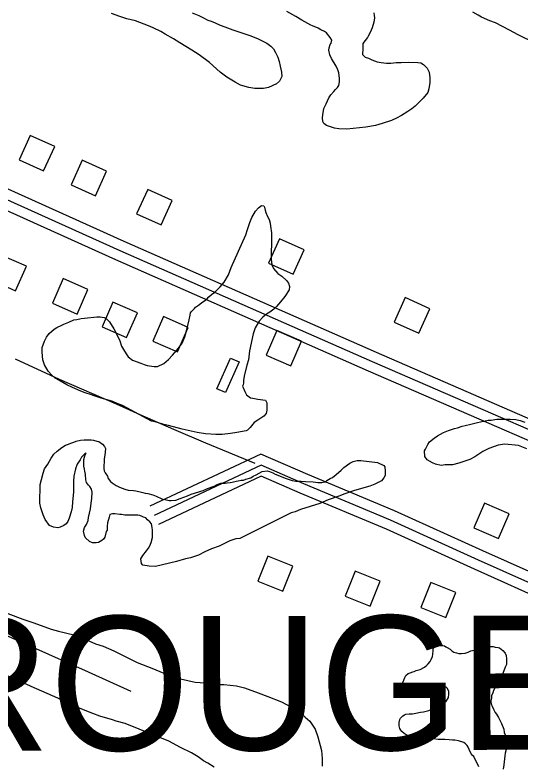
# Model space of a CAD drawing. Extents: x 3297735 to 3335592, y 670436 to 695807.
# Drawn here: x 3305019 to 3305772, y 689525 to 690643 of the extents above; entities that cross this region are included whole.
import ezdxf

# ---------------------------------------------------------------- set-up
doc = ezdxf.new("R2010")
doc.units = 0
for name, color, linetype in [('V-BLDG-OTLN', 7, 'Continuous'), ('V-ROAD-CNTR', 7, 'Continuous'), ('V-SITE-VEGE', 7, 'Continuous'), ('V-TOPO-GNAM-IDEN', 7, 'Continuous'), ('V-TOPO-SHOR', 7, 'Continuous')]:
    doc.layers.add(name, color=color, linetype=linetype)

msp = doc.modelspace()

# ---------------------------------------------------------------- linework, layer by layer
at = {"layer": 'V-BLDG-OTLN'}
for points in [[(3305024.8, 690426.9), (3305061.3, 690410.5), (3305077.7, 690447), (3305041.3, 690463.4)], [(3305102.1, 690389.9), (3305138.5, 690373.5), (3305155, 690410), (3305118.5, 690426.4)], [(3305199.8, 690346.4), (3305236.3, 690329.9), (3305252.7, 690366.4), (3305216.3, 690382.8)], [(3305396.3, 690272.8), (3305432.8, 690256.4), (3305449.2, 690292.9), (3305412.7, 690309.3)], [(3305035.6, 690268.6), (3304998.9, 690284.5), (3304982.9, 690247.9), (3305019.6, 690231.9)], [(3305127, 690233.9), (3305090.3, 690249.9), (3305074.3, 690213.2), (3305111, 690197.2)], [(3305200.9, 690199), (3305164.2, 690215), (3305148.3, 690178.3), (3305184.9, 690162.3)], [(3305583.3, 690185.1), (3305619.8, 690168.7), (3305636.2, 690205.1), (3305599.7, 690221.6)], [(3305276.6, 690177.3), (3305239.9, 690193.3), (3305223.9, 690156.6), (3305260.6, 690140.7)], [(3305445.1, 690156.6), (3305408.5, 690172.6), (3305392.5, 690135.9), (3305429.2, 690120)], [(3305352.5, 690125.9), (3305332.2, 690080.2), (3305319.4, 690085.9), (3305339.7, 690131.6)], [(3305754.4, 689899.4), (3305717.8, 689915.4), (3305701.8, 689878.7), (3305738.5, 689862.8)], [(3305417.7, 689784.4), (3305432.5, 689821.6), (3305395.4, 689836.4), (3305380.5, 689799.3)], [(3305547.4, 689762.2), (3305562.3, 689799.4), (3305525.1, 689814.2), (3305510.3, 689777.1)], [(3305660.1, 689745.2), (3305674.9, 689782.3), (3305637.8, 689797.2), (3305622.9, 689760)]]:
    msp.add_lwpolyline(points, close=True, dxfattribs=at)
at = {"layer": 'V-ROAD-CNTR'}
for points in [[(3306241.4, 689842), (3305980.6, 689955.8), (3305557.2, 690139.7), (3305181.2, 690305.1), (3304992.6, 690390.2), (3304741.3, 690500.8), (3304487.4, 690610), (3304185.6, 690741.2), (3303873.8, 690874.5), (3303553.4, 691010), (3303331.5, 691105.4), (3303103.9, 691201.6), (3302902, 691283.7), (3302585.2, 691422.4), (3302423.9, 691496.4), (3302123.7, 691620.2), (3301854, 691736.4)], [(3306249.2, 689822.3), (3305974.6, 689942), (3305551.2, 690126), (3305175.1, 690291.4), (3304986.5, 690376.5), (3304735.3, 690487), (3304481.4, 690596.3), (3304179.7, 690727.4), (3303868, 690860.6), (3303547.5, 690996.2), (3303325.6, 691091.6), (3303098.2, 691187.8), (3302896.2, 691269.9), (3302579.1, 691408.7), (3302417.9, 691482.6), (3302117.9, 691606.3), (3301848.1, 691722.6)], [(3306229.4, 689814.5), (3305968.6, 689928.3), (3305545.2, 690112.2), (3305169, 690277.7), (3304980.3, 690362.8), (3304729.3, 690473.3), (3304475.4, 690582.5), (3304173.8, 690713.6), (3303862.1, 690846.8), (3303541.6, 690982.4), (3303319.7, 691077.8), (3303092.4, 691173.9), (3302890.4, 691256.1), (3302572.9, 691395), (3302411.9, 691468.9), (3302112.1, 691592.5), (3301842.1, 691708.8)], [(3306159.9, 689656.6), (3305974.3, 689731.6), (3305829.8, 689793.2), (3305715.2, 689844.2), (3305583.7, 689904.1), (3305454.9, 689958), (3305384.9, 689988.6), (3305219.4, 689910.8)], [(3306167.7, 689637.2), (3305968.6, 689717.7), (3305823.8, 689779.4), (3305709.1, 689830.6), (3305577.7, 689890.3), (3305449, 689944.2), (3305385.1, 689972.1), (3305225.8, 689897.2)], [(3306147.6, 689629.2), (3305962.8, 689703.9), (3305817.8, 689765.7), (3305702.9, 689816.9), (3305571.7, 689876.6), (3305443.1, 689930.4), (3305385.4, 689955.6), (3305232.2, 689883.7)]]:
    msp.add_lwpolyline(points, dxfattribs=at)
at = {"layer": 'V-SITE-VEGE'}
for points in [[(3305486, 690590.4), (3305486.5, 690594), (3305488.1, 690598.5), (3305489.4, 690600.9), (3305490.3, 690605.3), (3305487.9, 690609.4), (3305482.3, 690615.9), (3305479.5, 690618), (3305474.3, 690620.5), (3305469.9, 690623), (3305461.8, 690626.3), (3305459.4, 690627.5), (3305445.8, 690635), (3305436.9, 690640.4), (3305423.7, 690647.8)], [(3305282.5, 690646), (3305292.6, 690641.8), (3305298.2, 690638.9), (3305305.8, 690635.2), (3305310.7, 690633.5), (3305316.7, 690631), (3305324.3, 690627.7), (3305331.2, 690625.2), (3305342.9, 690620.6), (3305368.2, 690612.1), (3305379.9, 690607.9), (3305387.5, 690603.8), (3305393.5, 690600.9), (3305399.6, 690596.4), (3305403.5, 690592.3), (3305406.7, 690587), (3305409.9, 690579.7), (3305411.8, 690573.2), (3305413.3, 690566.3), (3305415.6, 690557.3), (3305416, 690551.3), (3305412.6, 690544), (3305408.1, 690540.1), (3305396.3, 690534.9), (3305388.6, 690533.4), (3305375.7, 690533.2), (3305366.8, 690534.5), (3305354.7, 690538.3), (3305346.3, 690542.5), (3305333.9, 690550.3), (3305324.2, 690557.3), (3305308.3, 690572.1), (3305293, 690583.2), (3305282.2, 690590.2), (3305264.1, 690601), (3305254.5, 690607.2), (3305242.5, 690614.2), (3305235.7, 690618.3), (3305224.4, 690623.7), (3305217.6, 690626.6), (3305198.3, 690633.8), (3305185, 690637.2), (3305174.9, 690640.5), (3305162.4, 690645.1)], [(3305553.1, 690646.1), (3305553.4, 690641.7), (3305553.8, 690638.4), (3305552.9, 690632), (3305550.3, 690623.5), (3305547.4, 690616.7), (3305544.5, 690611.1), (3305543.7, 690609.1), (3305536.7, 690600.2), (3305536.6, 690592.6), (3305536.1, 690583.7), (3305538.5, 690581.2), (3305540.1, 690580), (3305545.3, 690578.3), (3305550.1, 690575.8), (3305558.2, 690572.9), (3305563.8, 690572), (3305571.9, 690571.1), (3305578.4, 690571), (3305586.5, 690571.7), (3305593.7, 690572), (3305605.1, 690572.3), (3305618.4, 690572.1), (3305622.9, 690571.2), (3305626.9, 690568.8), (3305632.5, 690563.4), (3305635.2, 690557.7), (3305636.3, 690549.2), (3305636.2, 690542.3), (3305634.9, 690532.7), (3305633.2, 690527.4), (3305626.6, 690519), (3305622.5, 690514.6), (3305614.7, 690507), (3305609.4, 690503.1), (3305603.7, 690499.1), (3305594.3, 690493.2), (3305587, 690489.2), (3305579.3, 690485.3), (3305565.5, 690481), (3305555.7, 690478.3), (3305541.1, 690475.6), (3305512.8, 690472.8), (3305501.1, 690472.9), (3305494.2, 690474.2), (3305482.5, 690478), (3305478.5, 690480.9), (3305476.9, 690483.8), (3305476.6, 690489.4), (3305477.1, 690493.9), (3305478.4, 690503.6), (3305482.1, 690510.4), (3305485.9, 690519.2), (3305489.2, 690523.6), (3305493.7, 690528.8), (3305495.8, 690531.6), (3305499, 690534.8), (3305501.1, 690537.6), (3305502, 690542.9), (3305502, 690548.1), (3305500.9, 690556.6), (3305499.4, 690561.1), (3305497, 690566.4), (3305489.9, 690577.8), (3305487.5, 690583.5), (3305486, 690590.4)], [(3305793.1, 690600.6), (3305768.2, 690613), (3305754.9, 690620.1), (3305734, 690630.8), (3305725.6, 690634.2), (3305713.5, 690639.6), (3305708.3, 690642.5), (3305700.3, 690646.7)], [(3305277.8, 690188.8), (3305279.3, 690195.4), (3305280.2, 690198.8), (3305281.7, 690201.1), (3305286, 690205.4), (3305287.4, 690207.3), (3305291.7, 690210.5), (3305296.5, 690213.8), (3305304.1, 690219.5), (3305307.4, 690222.8), (3305311.3, 690226.1), (3305316, 690229.8), (3305324.1, 690237.9), (3305329.9, 690244.5), (3305336.6, 690255.8), (3305340.5, 690266.7), (3305362.6, 690315), (3305365, 690323), (3305368.4, 690333.4), (3305371.3, 690341), (3305376.6, 690350.5), (3305381.4, 690355.2), (3305385.7, 690359), (3305389, 690358.5), (3305390.4, 690356.6), (3305391.3, 690351.8), (3305392.2, 690348.5), (3305394.6, 690342.3), (3305396.9, 690338), (3305398.8, 690332.8), (3305399.2, 690328), (3305400.6, 690318.1), (3305400.5, 690299.1), (3305400, 690292), (3305399.9, 690279.1), (3305401.2, 690270.6), (3305403.6, 690264.9), (3305410.2, 690257.7), (3305415.8, 690253.4), (3305422.9, 690247.2), (3305425.7, 690243.4), (3305427.6, 690238.1), (3305427.1, 690233.4), (3305420.4, 690223.5), (3305414.2, 690215.5)], [(3305414.2, 690215.5), (3305408, 690208.4), (3305404.1, 690204.6), (3305397.9, 690199.9), (3305393.2, 690197.1), (3305387.9, 690192.4), (3305382.2, 690186.7), (3305376.4, 690176.8), (3305373.1, 690167.8), (3305368.1, 690142.2), (3305366.6, 690128.9), (3305363.7, 690120.9), (3305359.8, 690104.8), (3305358.8, 690098.1), (3305358.8, 690094.8), (3305358.3, 690091.5), (3305357.4, 690089.6), (3305361.1, 690082), (3305363.4, 690076.7), (3305369.1, 690072.4), (3305372.9, 690071.9), (3305380.5, 690070.4), (3305391.9, 690069), (3305393.7, 690065.1), (3305393.7, 690053.8), (3305392.7, 690049), (3305389.3, 690044.8), (3305380.3, 690039.1), (3305374.6, 690035.8), (3305368.8, 690028.3), (3305365, 690024), (3305363.1, 690023.1), (3305348.9, 690020.8), (3305339.8, 690019), (3305327, 690017.6), (3305317.5, 690017.7), (3305302.3, 690018.7), (3305290, 690020.7), (3305267.7, 690025.6), (3305247.4, 690031), (3305240.2, 690032.4), (3305232.2, 690035.3), (3305225.6, 690037.3), (3305221.8, 690037.8), (3305178.7, 690060.8), (3305170.7, 690063.7), (3305164.1, 690067.1), (3305145.6, 690072.4), (3305136.6, 690075.3), (3305132.8, 690076.8), (3305123.3, 690079.7), (3305116.7, 690082.1), (3305104.4, 690087.9), (3305095.9, 690091.7), (3305084.1, 690098.5), (3305078.4, 690101.8), (3305073.2, 690106.6), (3305068, 690112.3), (3305062.4, 690121.4), (3305060.1, 690129), (3305059.2, 690140.4), (3305059.2, 690147.5), (3305062.6, 690157), (3305065.5, 690162.6), (3305069.3, 690168.3), (3305077, 690174.4), (3305080.8, 690177.3), (3305088.4, 690180.5), (3305091.2, 690181.9), (3305096.5, 690184.3), (3305098.9, 690185.2), (3305106, 690188.5), (3305110.7, 690188.9), (3305117.4, 690190.3), (3305122.1, 690190.8), (3305140.7, 690193), (3305145.4, 690193), (3305151.6, 690192), (3305154.9, 690190.1), (3305159.6, 690185.8), (3305165.7, 690175.3), (3305172.3, 690162.9), (3305174.6, 690157.2), (3305177.4, 690149.1), (3305180.2, 690144.3), (3305184, 690137.7), (3305187.3, 690133.4), (3305193.4, 690128.6), (3305206.2, 690123.8), (3305210.9, 690121.8), (3305215.7, 690120.4), (3305226.1, 690118.9), (3305230.8, 690118.9), (3305240.4, 690123.6), (3305247, 690129.7), (3305253.2, 690135.8), (3305261.9, 690146.2), (3305267.6, 690153.8), (3305271.5, 690163.2), (3305273.4, 690170.3), (3305277.8, 690188.8)], [(3305780.8, 689996.2), (3305768.7, 690001.2), (3305748.1, 690003.1), (3305738.4, 690001.6), (3305724.2, 689996.9), (3305715.6, 689992.6), (3305703.4, 689984.6), (3305696.1, 689980.7), (3305679.8, 689975.2), (3305670.1, 689972.5), (3305659.2, 689972.3), (3305653.5, 689971.5), (3305645, 689973.3), (3305640.2, 689975.3), (3305632.6, 689979.9), (3305629, 689985.2), (3305628.7, 689993.3), (3305629.9, 689996.1), (3305633.3, 690002.9), (3305636.1, 690006.9), (3305643.1, 690012.5), (3305647.6, 690015.7), (3305657, 690020.8), (3305664.3, 690023.6), (3305673.2, 690026.7), (3305677.7, 690027.8), (3305684.6, 690030.2), (3305689, 690031.3), (3305697.6, 690033.2), (3305705.3, 690035.2), (3305713.8, 690037.1), (3305716.6, 690037.8), (3305723.5, 690039), (3305728, 690039.3), (3305736.1, 690040.4), (3305740.9, 690040.4), (3305749.8, 690040.7), (3305756.3, 690040.6), (3305764.4, 690040.1), (3305770.8, 690038.8), (3305777.7, 690036.2)], [(3305091.2, 689882), (3305086, 689879.7), (3305082.6, 689878.7), (3305076, 689879.7), (3305069.9, 689882.1), (3305063.7, 689891.2), (3305060.5, 689897.9), (3305057.2, 689908.3), (3305055.8, 689915.4), (3305056, 689943.4), (3305058, 689950.6), (3305060.4, 689960), (3305062.8, 689966.7), (3305067.6, 689973.7), (3305072.4, 689982.7), (3305076.7, 689988.4), (3305081.5, 689993.1), (3305088.2, 689998.3), (3305093.9, 690001.6), (3305098.2, 690003.4), (3305102, 690004.8), (3305106.2, 690006.2), (3305109.6, 690007.6), (3305116.2, 690009.5), (3305121.5, 690009.9), (3305131.9, 690009.9), (3305135.7, 690009.4), (3305140.4, 690007.9), (3305143.3, 690007.4), (3305148.9, 690003.1), (3305151.8, 689999.8), (3305153.2, 689996.9), (3305153.1, 689991.2), (3305152.2, 689987), (3305151.6, 689981.3), (3305151.6, 689977), (3305151.1, 689970.8), (3305151.1, 689967), (3305151.5, 689963.7), (3305152.9, 689960.4), (3305156.2, 689955.6), (3305157.6, 689952.3), (3305160.9, 689947.5), (3305163.3, 689945.6), (3305169.4, 689941.8), (3305174.2, 689939.4), (3305182.2, 689936.5), (3305187.4, 689935), (3305195, 689934.5), (3305198.8, 689934), (3305205, 689932.5), (3305209.2, 689931.1), (3305212.5, 689930.1), (3305216.3, 689929.6), (3305223.9, 689927.7), (3305229.1, 689925.7), (3305237.2, 689921.9), (3305241.9, 689920.9), (3305248.1, 689919.4), (3305251.4, 689919.4), (3305258, 689919.8), (3305264.7, 689922.6), (3305275.6, 689926.4), (3305280.9, 689928.7), (3305298.9, 689934.3), (3305305.1, 689937.1), (3305315.1, 689940.8), (3305319.9, 689943.2), (3305325.1, 689945), (3305331.8, 689945), (3305334.6, 689945.5), (3305338.9, 689946.4), (3305342.2, 689946.8), (3305347.9, 689948.2), (3305351.2, 689948.7), (3305355.5, 689949.6), (3305358.8, 689949.6), (3305362.2, 689951), (3305369.8, 689953.3), (3305373.1, 689955.6), (3305377.9, 689957.5), (3305386.9, 689962.7), (3305394, 689963.6), (3305397.8, 689962.6), (3305402.6, 689960.7), (3305406.3, 689958.8), (3305422.4, 689952), (3305431.4, 689949.1), (3305436.7, 689948.1), (3305444.7, 689948.1), (3305451.4, 689947.6), (3305462.8, 689947), (3305469.4, 689946), (3305475.6, 689946), (3305477.5, 689946.9), (3305480.8, 689947.4), (3305483.2, 689949.2), (3305487.9, 689952.1), (3305491.7, 689953.9), (3305497, 689958.2), (3305504.6, 689964.8)], [(3305564.3, 689948.7), (3305554.3, 689943.6), (3305547.2, 689940.8), (3305531, 689936.1), (3305522.5, 689933.8), (3305509.6, 689929.1), (3305501.1, 689925.9), (3305484.9, 689920.3), (3305472.5, 689915.1), (3305444, 689905.8), (3305435.9, 689902.6), (3305429.7, 689901.2), (3305353.5, 689862.8), (3305347.4, 689862.3), (3305338.8, 689859.1), (3305322.6, 689851.6), (3305311.2, 689847.4), (3305301.2, 689842.7), (3305292.1, 689838), (3305279.8, 689833.8), (3305272.7, 689832.4), (3305259.3, 689828.7), (3305228, 689821.3), (3305218.5, 689821.4), (3305209, 689822.9), (3305207.1, 689825.7), (3305206.2, 689832.4), (3305209.1, 689837.6), (3305214.4, 689844.2), (3305217.2, 689848.4), (3305219.2, 689851.8), (3305221.6, 689857), (3305223.5, 689864.5), (3305223.6, 689875), (3305222.7, 689879.3), (3305221.7, 689884.5), (3305219.4, 689887.8), (3305216.1, 689890.7), (3305213.7, 689893.6), (3305209.9, 689894.5), (3305208, 689895.5), (3305204.3, 689896.9), (3305201.4, 689897.4), (3305182.4, 689897.6), (3305177.2, 689898.5), (3305174.8, 689898.5), (3305167.3, 689899.5), (3305163.9, 689899.6), (3305159.7, 689898.6), (3305158.7, 689894.4), (3305156.3, 689886.3), (3305155.7, 689881.1), (3305155.7, 689875.4), (3305154.3, 689873.1), (3305152.3, 689865), (3305150.4, 689861.7), (3305148, 689859.8), (3305145.6, 689858.4), (3305142.8, 689857), (3305139.5, 689856.1), (3305134.2, 689856.1), (3305129.5, 689858.5), (3305123.8, 689863.8), (3305122, 689867.1), (3305120.6, 689873.7), (3305122, 689879.4), (3305124.9, 689883.7), (3305127.8, 689889.8), (3305128.3, 689894.1), (3305131.2, 689906.9), (3305132.2, 689915.4), (3305133.2, 689922.5), (3305133.3, 689932), (3305132.4, 689936.3), (3305130, 689940.1), (3305128.1, 689942), (3305125.3, 689946.3), (3305123.9, 689950.1), (3305123.5, 689958.2), (3305122.6, 689963), (3305122.1, 689966.3), (3305121.2, 689970.6), (3305121.3, 689980.5), (3305122.7, 689985.7), (3305123.7, 689988.1), (3305124.6, 689990), (3305122.3, 689988.6), (3305117.5, 689983.9), (3305115.6, 689980.1), (3305111.3, 689973.5), (3305108.8, 689966.4), (3305106.4, 689955.9), (3305105.9, 689948.3), (3305105.8, 689931.7), (3305104.3, 689917.5), (3305103.7, 689909), (3305102.3, 689902.3), (3305099.3, 689892.9), (3305097.4, 689888.1), (3305094.6, 689884.8), (3305091.2, 689882)], [(3305504.6, 689964.8), (3305508.4, 689968.5), (3305517.5, 689975.1), (3305522.3, 689977.5), (3305528, 689978.9), (3305533.7, 689978.8), (3305558.3, 689975.8), (3305567.8, 689971.5), (3305569.2, 689969.6), (3305570.1, 689962.9), (3305570.1, 689956.8), (3305568.1, 689953), (3305564.3, 689948.7)], [(3305007.8, 689751.1), (3305030.5, 689742.4), (3305046.6, 689737.1), (3305072.7, 689727.9), (3305083.6, 689724.5), (3305106.3, 689719.1), (3305116.2, 689715.7), (3305124.3, 689712.4), (3305138.5, 689706.1), (3305149.9, 689702.2), (3305165.9, 689695.5), (3305175.9, 689690.7), (3305200.5, 689678.2), (3305222.3, 689669.5), (3305252.1, 689657), (3305264.9, 689653.6), (3305287.1, 689648.7), (3305301.8, 689647.6), (3305319.9, 689645.1), (3305329.8, 689645.1), (3305348.3, 689643.1), (3305360.6, 689640.1), (3305381, 689632.9), (3305395.2, 689627.6), (3305415.6, 689619.4), (3305429.3, 689612.2), (3305439.7, 689606.4), (3305451, 689596.8), (3305457.6, 689590.6), (3305465.6, 689578.7), (3305469.8, 689567.3), (3305474.9, 689546.9), (3305476.2, 689535), (3305476.2, 689523.6)], [(3305598.2, 689572.2), (3305594.6, 689575.3), (3305593, 689577.3), (3305591.6, 689579.8), (3305590.8, 689583.7), (3305590.8, 689588.5), (3305591.7, 689592.9), (3305592.8, 689595.1), (3305596.4, 689598.7), (3305598.7, 689600.1), (3305600.6, 689601), (3305605.4, 689601.5), (3305607.9, 689601.5), (3305610.7, 689601.7), (3305613.2, 689602.3), (3305615.7, 689602.5), (3305622.7, 689604.2), (3305626.9, 689604.7), (3305633.1, 689606), (3305635, 689606.6), (3305641.7, 689609.3), (3305647.3, 689611.8), (3305650.4, 689613.7), (3305656.8, 689617.3), (3305660.8, 689620.7), (3305662.7, 689623.2), (3305664.2, 689625.9), (3305664.7, 689630.7), (3305664.5, 689635.4), (3305662, 689639.6), (3305660.6, 689641.3), (3305656.7, 689643), (3305653.4, 689643.3), (3305647.5, 689643.4), (3305641.9, 689642.3), (3305638, 689641.2), (3305633, 689639), (3305626.5, 689636.5), (3305622.3, 689634), (3305617.6, 689631.8), (3305614, 689630.5), (3305605.6, 689629.9), (3305603.3, 689630), (3305598.9, 689631.1), (3305596.7, 689632.2), (3305595, 689635.9), (3305594.7, 689638.9), (3305594.8, 689642.6), (3305596.2, 689648.1), (3305597.6, 689651.5), (3305599, 689655.9), (3305600.7, 689658.7), (3305604.4, 689661.5), (3305606.9, 689662.6), (3305611.1, 689664.2), (3305613.1, 689664.8), (3305616.1, 689666.2), (3305622, 689667.5), (3305628.4, 689671.1), (3305632.1, 689674.2), (3305634.1, 689676.1), (3305636.9, 689679.7), (3305638.3, 689682.5), (3305640.3, 689686.9), (3305641.1, 689690), (3305641.2, 689695.9), (3305641.5, 689698.7), (3305643.1, 689700.3), (3305646.2, 689702.3), (3305650.7, 689703.3), (3305655.7, 689703.6), (3305658.2, 689703), (3305660.5, 689701.3), (3305662.4, 689700.5), (3305666.6, 689697.7), (3305669.1, 689695.4), (3305672.4, 689693.7), (3305676, 689692.6), (3305679.4, 689691.7)], [(3305679.4, 689691.7), (3305683.8, 689691.7), (3305688.9, 689691.9), (3305693.6, 689693.6), (3305697.5, 689695.2), (3305702.3, 689696.6), (3305708.2, 689699.1), (3305714.3, 689701), (3305716.6, 689701.2), (3305720.5, 689702.1), (3305730.8, 689702), (3305733.9, 689701.1), (3305738, 689700.3), (3305740, 689699.7), (3305745, 689696), (3305748.6, 689692.1), (3305750, 689688.7), (3305750.8, 689683.7), (3305750.7, 689679.8), (3305750.4, 689675.1), (3305748.7, 689671.2), (3305745.1, 689661.7), (3305743.1, 689658.6), (3305741.9, 689655.3), (3305738.8, 689649.5), (3305736.3, 689645.6), (3305731.2, 689636.4), (3305730.1, 689633.1), (3305728.4, 689628.6), (3305728.1, 689625), (3305727.5, 689620.8), (3305727.5, 689618.3), (3305728.3, 689614.9), (3305729.4, 689613), (3305731, 689608.5), (3305733.8, 689603.7), (3305735.7, 689600.9), (3305738.8, 689596.2), (3305739.6, 689594.2), (3305741.5, 689590.3), (3305743.2, 689587.2), (3305746.5, 689578.8), (3305747.3, 689573.8), (3305748.6, 689570.4), (3305749.2, 689567.3), (3305750, 689564.3), (3305750.8, 689558.1), (3305751.1, 689554.2), (3305749.9, 689548.4), (3305748.5, 689542.8), (3305747.9, 689539.2), (3305747, 689530.2), (3305746.7, 689525.8), (3305745.8, 689519.1)], [(3305247.7, 689560.7), (3305182.8, 689587.2), (3305169.1, 689590.6), (3305163.9, 689592.5), (3305144.9, 689597.9), (3305134.5, 689602.2), (3305118.4, 689608.5), (3305105.1, 689614.2), (3305082.4, 689624.8), (3305066.3, 689632.1), (3305042.7, 689642.2), (3305028, 689649.4), (3305005.8, 689658.5)], [(3305709.3, 689522.7), (3305702.1, 689538.1), (3305700.2, 689539.5), (3305698.5, 689541.7), (3305696.6, 689545.1), (3305693.3, 689551.8), (3305691.9, 689554.3), (3305689.7, 689557.1), (3305687.2, 689559.1), (3305679.1, 689561.4), (3305673.5, 689562.2), (3305670.4, 689562.3), (3305665.1, 689562.9), (3305659, 689563.2), (3305654.5, 689563.2), (3305649, 689563.5), (3305641.2, 689564.1), (3305636.7, 689564.2), (3305630, 689563.6), (3305620.2, 689563.7), (3305611.6, 689565.7), (3305606.3, 689567.4), (3305601.3, 689570.2), (3305598.2, 689572.2)], [(3305315.3, 689522.3), (3305305.8, 689528), (3305299.2, 689531.8), (3305291.2, 689537.6), (3305281.7, 689543.3), (3305265.2, 689551.5), (3305247.7, 689560.7)]]:
    msp.add_lwpolyline(points, dxfattribs=at)
at = {"layer": 'V-TOPO-SHOR'}
for points in [[(3305191.4, 689634.8), (3305128.3, 689663.5), (3304954.6, 689740.6), (3304802, 689808.8), (3304628.2, 689885.2), (3304436.8, 689969.5), (3304261.3, 690045.8), (3304046.9, 690139.2), (3303875.8, 690214.6), (3303723.2, 690281.9), (3303545.1, 690360), (3303356.3, 690444.4)], [(3305376.3, 689974.4), (3305303, 690004.6), (3305255.4, 690025.3), (3305205.1, 690046.9), (3305169.8, 690063), (3305085.1, 690099.8), (3305019.4, 690129.8)]]:
    msp.add_lwpolyline(points, dxfattribs=at)

# ---------------------------------------------------------------- texts
at = {"layer": 'V-TOPO-GNAM-IDEN'}
msp.add_text('ROUGE', height=200, rotation=0.0922, dxfattribs=at).set_placement((3304877.6, 689546.6))

doc.saveas('drawing.dxf')
